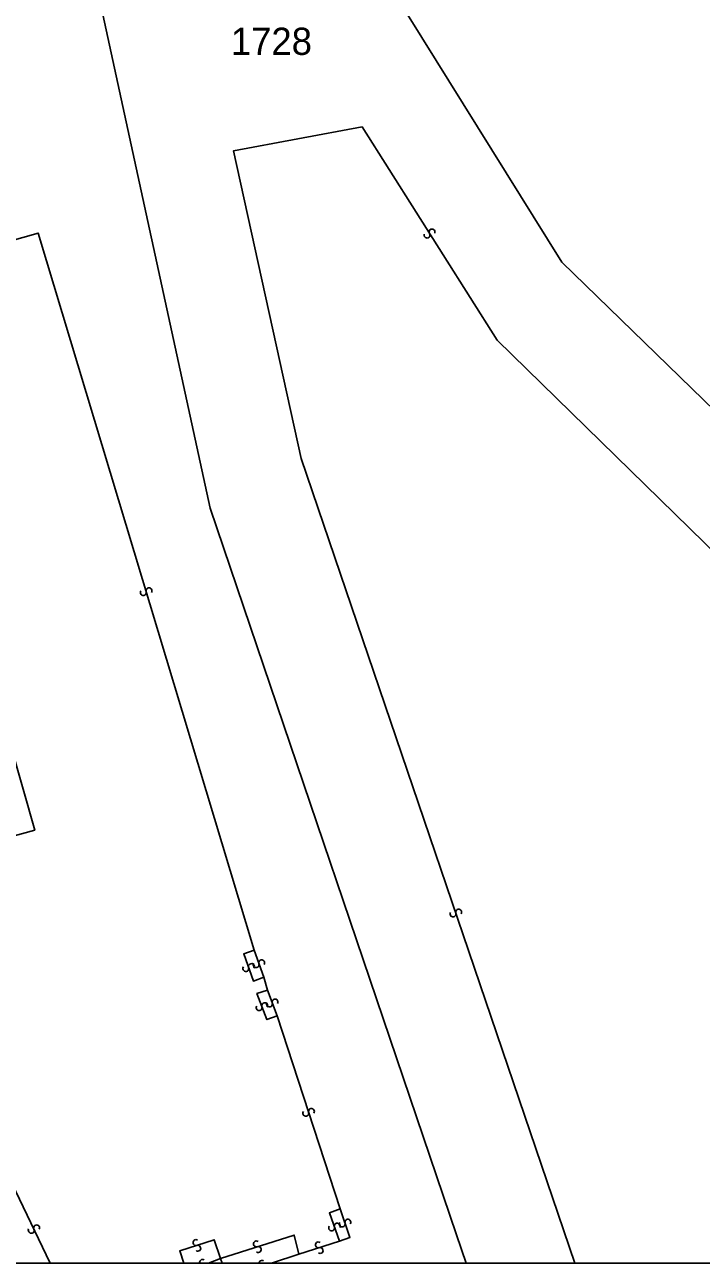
# Model space of a CAD drawing. Extents: x -600309 to -598967, y -1161267 to -1160292.
# Drawn here: x -599124.8 to -599082.7, y -1161267 to -1161189.7 of the extents above; entities that cross this region are included whole.
import ezdxf

# ---------------------------------------------------------------- set-up
doc = ezdxf.new("R2010")
doc.units = 0
for name, color, linetype in [('Level 1', 7, 'Continuous'), ('Level 13', 7, 'Continuous'), ('Level 3', 7, 'Continuous'), ('Level 4', 7, 'Continuous'), ('Level 60', 7, 'Continuous'), ('Vrstva 60', 7, 'Continuous'), ('Vrstva 63', 7, 'Continuous')]:
    doc.layers.add(name, color=color, linetype=linetype)

msp = doc.modelspace()

# ---------------------------------------------------------------- linework, layer by layer
at = {"layer": 'Level 1'}
for points in [[(-599102.25, -1161184.73), (-599100.98, -1161189.1), (-599091.36, -1161204.56), (-599053.1, -1161241.76)], [(-599120.59, -1161186.21), (-599113.27, -1161219.9), (-599097.91, -1161265.25), (-599097.312, -1161267.031)]]:
    msp.add_lwpolyline(points, dxfattribs=at)
at = {"layer": 'Level 13'}
for centre, start, end in [((-599099.757, -1161202.867), 159.70175, 31.79975), ((-599099.444, -1161202.672), 339.4873, 212.0773), ((-599117.447, -1161225.171), 144.10955, 16.20755), ((-599117.094, -1161225.068), 323.89509, 196.48509), ((-599097.785, -1161245.122), 326.14027, 198.23826), ((-599098.135, -1161245.238), 145.92581, 18.51581), ((-599111.054, -1161248.641), 147.21962, 19.31761), ((-599110.707, -1161248.518), 327.00516, 199.59516), ((-599110.414, -1161248.401), 147.32845, 19.42645), ((-599110.067, -1161248.278), 327.114, 199.704), ((-599110.223, -1161251.084), 148.19795, 20.29595), ((-599109.878, -1161250.955), 327.9835, 200.5735), ((-599109.584, -1161250.852), 147.69587, 19.79387), ((-599109.237, -1161250.727), 327.48141, 200.07141), ((-599107.316, -1161257.676), 145.49303, 17.59103), ((-599106.965, -1161257.564), 325.27858, 197.86858), ((-599104.695, -1161264.472), 325.78614, 198.37614), ((-599124.436, -1161264.979), 152.69748, 25.28748), ((-599124.103, -1161264.822), 332.91194, 205.00993), ((-599105.705, -1161264.829), 146.6772, 18.77519), ((-599105.356, -1161264.71), 326.46274, 199.05274), ((-599105.045, -1161264.587), 146.0006, 18.09859), ((-599114.165, -1161265.744), 55.24361, 287.3416), ((-599110.395, -1161265.824), 55.13099, 287.22899), ((-599106.534, -1161265.884), 54.91998, 287.01797), ((-599114.054, -1161266.095), 235.02915, 107.61915), ((-599110.285, -1161266.176), 234.91654, 107.50654), ((-599106.425, -1161266.236), 234.70552, 107.29552), ((-599113.756, -1161266.978), 58.39568, 196.81532), ((-599110.047, -1161267.035), 55.99931, 178.98006)]:
    msp.add_arc(centre, 0.184, start, end, dxfattribs=at)
at = {"layer": 'Level 3'}
for p, q in [((-599126.37, -1161260.51), (-599123.254, -1161267.031)), ((-599109.445, -1161267.031), (-599107.75, -1161266.46)), ((-599112.63, -1161266.74), (-599113.38, -1161267.031)), ((-599112.535, -1161267.031), (-599112.63, -1161266.74))]:
    msp.add_line(p, q, dxfattribs=at)
for points in [[(-599103.81, -1161196.11), (-599111.82, -1161197.6), (-599107.6, -1161216.81), (-599090.535, -1161267.031)], [(-599078.105, -1161267.031), (-599052.92, -1161250.96), (-599095.38, -1161209.43), (-599103.81, -1161196.11)], [(-599110.54, -1161247.5), (-599124, -1161202.74), (-599134.02, -1161205.58), (-599124.22, -1161240), (-599128.99, -1161241.31)], [(-599109.93, -1161249.18), (-599110.58, -1161249.42), (-599111.19, -1161247.73), (-599110.54, -1161247.5)], [(-599109.93, -1161249.18), (-599110.54, -1161247.5)], [(-599109.71, -1161249.98), (-599109.93, -1161249.18)], [(-599109.11, -1161251.6), (-599109.74, -1161251.83), (-599110.36, -1161250.2), (-599109.71, -1161249.98)], [(-599109.11, -1161251.6), (-599109.71, -1161249.98)], [(-599105.17, -1161263.64), (-599109.11, -1161251.6)], [(-599105.22, -1161265.66), (-599105.84, -1161263.89), (-599105.17, -1161263.64)], [(-599105.22, -1161265.66), (-599104.57, -1161265.42), (-599105.17, -1161263.64)], [(-599114.919, -1161267.031), (-599115.18, -1161266.26), (-599113.04, -1161265.57), (-599112.63, -1161266.74)], [(-599112.63, -1161266.74), (-599108.04, -1161265.27), (-599107.75, -1161266.46)], [(-599107.75, -1161266.46), (-599105.22, -1161265.66)]]:
    msp.add_lwpolyline(points, dxfattribs=at)
at = {"layer": 'Level 60'}
msp.add_lwpolyline([(-599100.98, -1161189.1), (-599102.25, -1161184.73), (-599088.05, -1161179.36), (-599083.11, -1161180.92), (-599077.85, -1161188.09), (-599071.77, -1161194.07), (-599066.84, -1161197.46), (-599033.46, -1161218.65), (-599031.53, -1161221.51), (-599048.18, -1161236.49), (-599053.1, -1161241.76), (-599091.36, -1161204.56)], close=True, dxfattribs=at)
at = {"layer": 'Vrstva 60'}
for points in [[(-599097.312, -1161267.031), (-599055.793, -1161267.031), (-599038.35, -1161256.17), (-599038.96, -1161255.57), (-599053.1, -1161241.76), (-599091.36, -1161204.56), (-599100.98, -1161189.1), (-599102.25, -1161184.73), (-599102.87, -1161182.85), (-599120.59, -1161186.21), (-599113.27, -1161219.9), (-599097.91, -1161265.25)], [(-599130.157, -1161267.031), (-599097.312, -1161267.031), (-599097.91, -1161265.25), (-599113.27, -1161219.9), (-599120.59, -1161186.21), (-599143.27, -1161192.59), (-599139.96, -1161202.98), (-599130.13, -1161237.7), (-599129.24, -1161240.94), (-599128.99, -1161241.31), (-599131.38, -1161242.56), (-599134.05, -1161243.95), (-599135.32, -1161244.55), (-599139.89, -1161246.67)]]:
    msp.add_lwpolyline(points, close=True, dxfattribs=at)
at = {"layer": 'Vrstva 63'}
msp.add_lwpolyline([(-600308.541, -1160292.347), (-598967.108, -1160292.347), (-598967.108, -1161267.031), (-600308.541, -1161267.031)], close=True, dxfattribs=at)

# ---------------------------------------------------------------- texts
at = {"layer": 'Level 4'}
msp.add_text('1728', height=1.7, dxfattribs=at).set_placement((-599111.99, -1161191.62))

doc.saveas('drawing.dxf')
